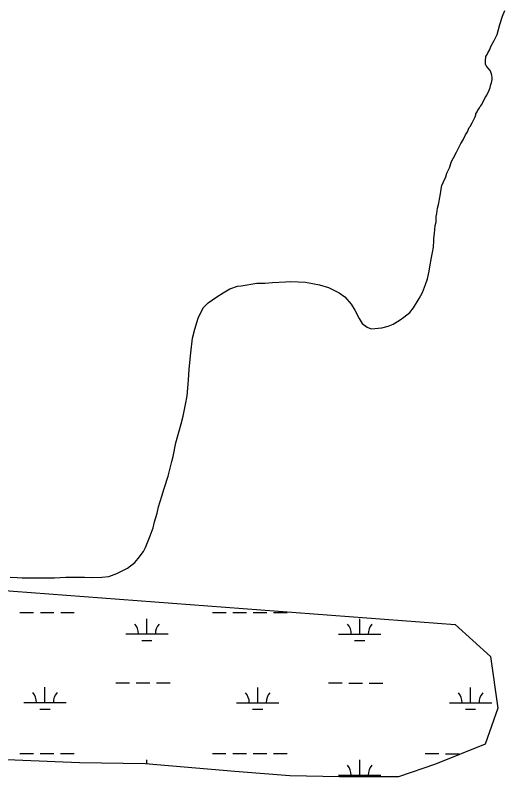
# Model space of a CAD drawing. Extents: x 3245246 to 3283090, y 806824 to 832173.
# Drawn here: x 3261383 to 3262537, y 814697 to 816493 of the extents above; entities that cross this region are included whole.
import ezdxf

# ---------------------------------------------------------------- set-up
doc = ezdxf.new("R2010")
doc.units = 0
doc.layers.add('V-SITE-VEGE', color=7, linetype='Continuous')
doc.layers.add('V-WETL-SWMP', color=7, linetype='Continuous')

msp = doc.modelspace()

# ---------------------------------------------------------------- linework, layer by layer
at = {"layer": 'V-SITE-VEGE'}
for p, q in [((3262532.4, 816490.8), (3262537.4, 816504.1)), ((3262526.1, 816471.2), (3262532.4, 816490.8)), ((3262519.1, 816447.3), (3262526.1, 816471.2)), ((3262514.8, 816438.3), (3262519.1, 816447.3)), ((3262505.4, 816420.7), (3262512.1, 816433.7)), ((3262512.1, 816433.7), (3262514.8, 816438.3)), ((3262497.8, 816404.4), (3262501.1, 816410.4)), ((3262501.1, 816410.4), (3262505.4, 816420.7)), ((3262492.1, 816385.5), (3262493.1, 816396.1)), ((3262493.1, 816396.1), (3262495.5, 816400.8)), ((3262495.5, 816400.8), (3262497.8, 816404.4)), ((3262492.1, 816377.8), (3262492.1, 816385.5)), ((3262493.5, 816373.5), (3262492.1, 816377.8)), ((3262494.8, 816371.9), (3262493.5, 816373.5)), ((3262497.5, 816369.2), (3262494.8, 816371.9)), ((3262502.8, 816362.6), (3262497.5, 816369.2)), ((3262505.8, 816355.2), (3262502.8, 816362.6)), ((3262506.8, 816351.3), (3262505.8, 816355.2)), ((3262505.8, 816333.6), (3262507.4, 816341.3)), ((3262507.4, 816345.9), (3262506.8, 816351.3)), ((3262507.4, 816341.3), (3262507.4, 816345.9)), ((3262500.4, 816316.7), (3262502.8, 816323)), ((3262502.8, 816323), (3262504.7, 816330)), ((3262504.7, 816330), (3262505.8, 816333.6)), ((3262492.1, 816300.1), (3262494.8, 816304.4)), ((3262494.8, 816304.4), (3262500.4, 816316.7)), ((3262482.5, 816281.8), (3262492.1, 816300.1)), ((3262469.4, 816260.9), (3262472, 816265.3)), ((3262472, 816265.3), (3262472.9, 816267.9)), ((3262472.9, 816267.9), (3262476.4, 816272.2)), ((3262476.4, 816272.2), (3262479, 816277.5)), ((3262479, 816277.5), (3262480.7, 816279.2)), ((3262480.7, 816279.2), (3262482.5, 816281.8)), ((3262460.7, 816239.2), (3262465.1, 816248.7)), ((3262465.1, 816248.7), (3262467.7, 816253.1)), ((3262467.7, 816253.1), (3262469.4, 816258.3)), ((3262469.4, 816258.3), (3262469.4, 816260.9)), ((3262453.7, 816227.9), (3262455.5, 816230.5)), ((3262455.5, 816230.5), (3262460.7, 816239.2)), ((3262438.9, 816199.2), (3262445, 816211.3)), ((3262445, 816211.3), (3262449.4, 816218.3)), ((3262449.4, 816218.3), (3262453.7, 816227.9)), ((3262433.7, 816190.5), (3262438.9, 816199.2)), ((3262423.3, 816170.5), (3262428.5, 816179.2)), ((3262428.5, 816179.2), (3262433.7, 816190.5)), ((3262412, 816147.8), (3262416.3, 816156.5)), ((3262416.3, 816156.5), (3262423.3, 816170.5)), ((3262406.7, 816133.1), (3262412, 816147.8)), ((3262398, 816112.2), (3262400.6, 816120.9)), ((3262400.6, 816120.9), (3262406.7, 816133.1)), ((3262392.8, 816100), (3262398, 816112.2)), ((3262387.6, 816082.6), (3262389.3, 816091.3)), ((3262389.3, 816091.3), (3262392.8, 816100)), ((3262383.2, 816059.1), (3262385.8, 816072.2)), ((3262385.8, 816072.2), (3262387.6, 816082.6)), ((3262378.8, 816038.2), (3262381.5, 816049.5)), ((3262381.5, 816049.5), (3262383.2, 816059.1)), ((3262377.1, 816025.2), (3262378.8, 816038.2)), ((3262375.4, 816018.2), (3262377.1, 816025.2)), ((3262375.4, 816006.1), (3262375.4, 816018.2)), ((3262371.9, 815978.2), (3262373.6, 815997.4)), ((3262373.6, 815997.4), (3262375.4, 816006.1)), ((3262370.1, 815966.9), (3262371.9, 815978.2)), ((3262369.2, 815948.6), (3262370.1, 815959.1)), ((3262370.1, 815959.1), (3262370.1, 815966.9)), ((3262366.6, 815933.8), (3262369.2, 815946)), ((3262369.2, 815946), (3262369.2, 815948.6)), ((3262364.9, 815921.7), (3262366.6, 815933.8)), ((3262360.5, 815899.9), (3262364.9, 815921.7)), ((3262355.3, 815871.2), (3262358.8, 815889.5)), ((3262358.8, 815889.5), (3262360.5, 815899.9)), ((3262350.1, 815858.2), (3262355.3, 815871.2)), ((3261889, 815847.9), (3261907.2, 815854)), ((3261907.2, 815854), (3261915.9, 815854.8)), ((3261915.9, 815854.8), (3261952.5, 815860.9)), ((3261952.5, 815860.9), (3261971.6, 815860.9)), ((3261971.6, 815860.9), (3261989.9, 815862.7)), ((3261989.9, 815862.7), (3262020.3, 815864.4)), ((3262020.3, 815864.4), (3262032.5, 815865.2)), ((3262032.5, 815865.2), (3262067.3, 815863.5)), ((3262067.3, 815863.5), (3262100.4, 815857.4)), ((3262100.4, 815857.4), (3262121.3, 815851.3)), ((3262121.3, 815851.3), (3262146.5, 815838.2)), ((3262343.1, 815839), (3262350.1, 815858.2)), ((3261858.5, 815828.8), (3261873.3, 815838.3)), ((3261873.3, 815838.3), (3261889, 815847.9)), ((3262146.5, 815838.2), (3262160.4, 815828.7)), ((3262335.3, 815825.1), (3262343.1, 815839)), ((3261837.6, 815814.9), (3261858.5, 815828.8)), ((3262160.4, 815828.7), (3262175.2, 815811.3)), ((3262322.2, 815803.4), (3262335.3, 815825.1)), ((3261820.2, 815792.2), (3261827.2, 815803.6)), ((3261827.2, 815803.6), (3261837.6, 815814.9)), ((3262175.2, 815811.3), (3262183.9, 815797.3)), ((3262313.5, 815792.1), (3262322.2, 815803.4)), ((3261814.1, 815778.3), (3261820.2, 815792.2)), ((3262183.9, 815797.3), (3262194.3, 815778.2)), ((3262290.9, 815774.7), (3262299.6, 815780.8)), ((3262299.6, 815780.8), (3262313.5, 815792.1)), ((3261806.3, 815753.1), (3261814.1, 815778.3)), ((3262194.3, 815778.2), (3262201.3, 815766)), ((3262201.3, 815766), (3262212.6, 815757.3)), ((3262262.2, 815759.9), (3262274.3, 815764.2)), ((3262274.3, 815764.2), (3262290.9, 815774.7)), ((3261801.1, 815731.4), (3261806.3, 815753.1)), ((3262212.6, 815757.3), (3262222.1, 815753.8)), ((3262222.1, 815753.8), (3262247.4, 815755.5)), ((3262247.4, 815755.5), (3262262.2, 815759.9)), ((3261796.7, 815696.6), (3261801.1, 815731.4)), ((3261793.2, 815658.3), (3261796.7, 815696.6)), ((3261791.5, 815632.2), (3261793.2, 815658.3)), ((3261788, 815595.6), (3261791.5, 815632.2)), ((3261784.5, 815574.8), (3261788, 815595.6)), ((3261779.2, 815547.8), (3261784.5, 815574.8)), ((3261774, 815529.5), (3261779.2, 815547.8)), ((3261761.8, 815484.3), (3261774, 815529.5)), ((3261755.7, 815452.1), (3261761.8, 815484.3)), ((3261743.5, 815406), (3261752.2, 815440.8)), ((3261752.2, 815440.8), (3261755.7, 815452.1)), ((3261733.9, 815377.3), (3261743.5, 815406)), ((3261728.7, 815359), (3261733.9, 815377.3)), ((3261720.9, 815333.8), (3261728.7, 815359)), ((3261717.4, 815319), (3261720.9, 815333.8)), ((3261711.3, 815298.1), (3261717.4, 815319)), ((3261707.8, 815284.2), (3261711.3, 815298.1)), ((3261700.8, 815265.1), (3261707.8, 815284.2)), ((3261690.4, 815238.1), (3261700.8, 815265.1)), ((3261673, 815212), (3261685.2, 815228.5)), ((3261685.2, 815228.5), (3261690.4, 815238.1)), ((3261665.1, 815202.5), (3261673, 815212)), ((3261634.7, 815182.5), (3261647.7, 815189.4)), ((3261647.7, 815189.4), (3261665.1, 815202.5)), ((3261586.8, 815167.7), (3261603.4, 815169.4)), ((3261603.4, 815169.4), (3261622.5, 815176.4)), ((3261622.5, 815176.4), (3261634.7, 815182.5)), ((3261371.1, 815167.8), (3261387.6, 815166.9)), ((3261387.6, 815166.9), (3261398.9, 815166)), ((3261398.9, 815166), (3261475.5, 815166)), ((3261475.5, 815166), (3261502.4, 815167.7)), ((3261502.4, 815167.7), (3261545.9, 815167.7)), ((3261545.9, 815167.7), (3261564.2, 815166.8)), ((3261564.2, 815166.8), (3261586.8, 815167.7))]:
    msp.add_line(p, q, dxfattribs=at)
at = {"layer": 'V-WETL-SWMP'}
for p, q in [((3261394.1, 815084.8), (3261426.1, 815084.7)), ((3261442.1, 815084.7), (3261474.1, 815084.7)), ((3261490.1, 815084.7), (3261522.1, 815084.7)), ((3261848, 815084.6), (3261880, 815084.5)), ((3261896, 815084.5), (3261928, 815084.5)), ((3261944, 815084.5), (3261976, 815084.5)), ((3261992, 815084.5), (3262024, 815084.5)), ((3261693.4, 815033.9), (3261693.4, 815069.9)), ((3262195.3, 815033.7), (3262195.3, 815069.7)), ((3261643.4, 815033.9), (3261743.4, 815033.9)), ((3262145.3, 815033.7), (3262245.3, 815033.6)), ((3261681.4, 815018.5), (3261705.4, 815018.5)), ((3262183.3, 815018.2), (3262207.3, 815018.2)), ((3261620, 814918.5), (3261652, 814918.5)), ((3261668, 814918.5), (3261700, 814918.5)), ((3261716, 814918.4), (3261748, 814918.4)), ((3262121.9, 814918.3), (3262153.9, 814918.3)), ((3262169.9, 814918.2), (3262201.9, 814918.2)), ((3262217.9, 814918.2), (3262249.9, 814918.2)), ((3261452.9, 814872.1), (3261452.9, 814908.1)), ((3261954.8, 814871.9), (3261954.8, 814907.9)), ((3262456.7, 814871.7), (3262456.7, 814907.7)), ((3261402.9, 814872.2), (3261502.9, 814872.1)), ((3261904.8, 814871.9), (3262004.8, 814871.9)), ((3262406.7, 814871.7), (3262506.7, 814871.7)), ((3261440.9, 814856.7), (3261464.9, 814856.7)), ((3261942.8, 814856.5), (3261966.8, 814856.5)), ((3262444.7, 814856.3), (3262468.7, 814856.3)), ((3261394, 814752.1), (3261426, 814752.1)), ((3261442, 814752.1), (3261474, 814752.1)), ((3261490, 814752), (3261522, 814752)), ((3261847.9, 814751.9), (3261879.9, 814751.9)), ((3261895.9, 814751.9), (3261927.9, 814751.9)), ((3261943.9, 814751.8), (3261975.9, 814751.8)), ((3261991.9, 814751.8), (3262023.9, 814751.8)), ((3262349.8, 814751.7), (3262381.8, 814751.7)), ((3262397.8, 814751.6), (3262429.8, 814751.6)), ((3261693.3, 814726.9), (3261693.3, 814737.2)), ((3262195.2, 814701), (3262195.2, 814737)), ((3262145.2, 814701), (3262245.2, 814701))]:
    msp.add_line(p, q, dxfattribs=at)
msp.add_lwpolyline([(3261114, 814747.4), (3260941, 814753), (3260809.1, 814765.5), (3260662.2, 814800.4), (3260502.8, 814855.2), (3260378.3, 814910), (3260336, 814964.8), (3260373.4, 815059.4), (3260400.8, 815084.3), (3260505.4, 815111.7), (3260610, 815119.1), (3261127.9, 815153.8), (3262420.7, 815056.5), (3262503.6, 814980.9), (3262521, 814858.9), (3262491, 814774.3), (3262374, 814727), (3262286.8, 814697.2), (3262147.4, 814697.2), (3262030.3, 814699.7), (3261900.9, 814709.8), (3261689.2, 814727.3), (3261534.8, 814729.8)], close=True, dxfattribs=at)
for centre, start, end in [((3261638.2, 815034.4), 359.2032, 40.7468), ((3261748.7, 815034.3), 139.2032, 180.7468), ((3262140.1, 815034.2), 359.2032, 40.7468), ((3262250.6, 815034.1), 139.2032, 180.7468), ((3261397.6, 814872.6), 359.2032, 40.7468), ((3261508.1, 814872.6), 139.2032, 180.7468), ((3261899.5, 814872.4), 359.2032, 40.7468), ((3262010, 814872.4), 139.2032, 180.7468), ((3262401.5, 814872.2), 359.2032, 40.7468), ((3262511.9, 814872.1), 139.2032, 180.7468), ((3261748.5, 814701.7), 139.2032, 139.4531), ((3262139.9, 814701.5), 359.2032, 40.7468), ((3262250.4, 814701.4), 139.2032, 180.7468)]:
    msp.add_arc(centre, 35.2, start, end, dxfattribs=at)

doc.saveas('drawing.dxf')
